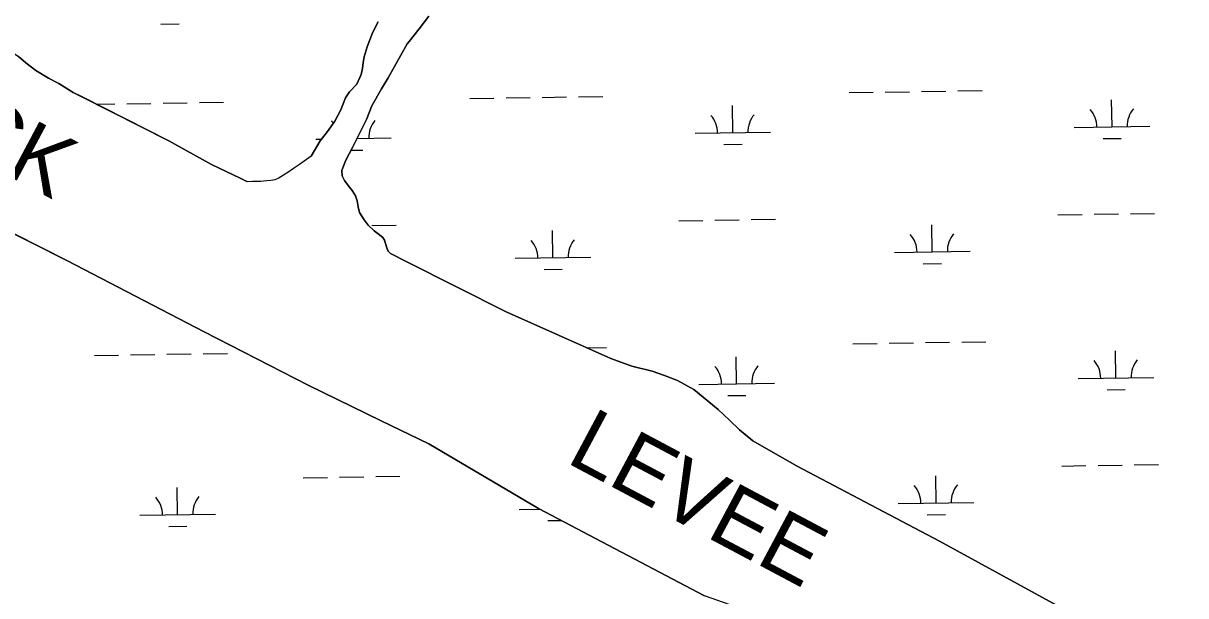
# Model space of a CAD drawing. Extents: x 3823584 to 3861785, y 301729 to 327625.
# Drawn here: x 3850648 to 3852186, y 323953 to 324711 of the extents above; entities that cross this region are included whole.
import ezdxf

# ---------------------------------------------------------------- set-up
doc = ezdxf.new("R2010")
doc.units = 0
for name, color, linetype in [('V-RIVR-IDEN', 7, 'Continuous'), ('V-TOPO-SHOR', 7, 'Continuous'), ('V-WETL-SWMP', 7, 'Continuous')]:
    doc.layers.add(name, color=color, linetype=linetype)

msp = doc.modelspace()

# ---------------------------------------------------------------- linework, layer by layer
at = {"layer": 'V-TOPO-SHOR'}
msp.add_line((3850944, 324501.4), (3850944.1, 324501.3), dxfattribs=at)
for points in [[(3850387.8, 324809.1), (3850409.2, 324801.7), (3850425.9, 324796), (3850443.7, 324787), (3850456, 324779.4), (3850472.6, 324772), (3850485.3, 324764), (3850498.3, 324751.9), (3850509.4, 324740.6), (3850520.8, 324730.6), (3850537.4, 324718.5), (3850557.6, 324709.5), (3850577, 324695.4), (3850594.4, 324682.9), (3850613.5, 324678.7), (3850623.8, 324675.9), (3850632.9, 324673.4), (3850641.6, 324667.3), (3850651.1, 324658.9), (3850664.5, 324648.4), (3850681.2, 324638.3), (3850695, 324631.4), (3850714, 324619.3), (3850725.5, 324613.5)], [(3851028.8, 324535.1), (3851040.8, 324555.5), (3851050.4, 324568), (3851060, 324581.3), (3851068, 324596.6), (3851074.1, 324612.3), (3851079.7, 324620.2), (3851089.2, 324630.3), (3851094.9, 324643.3), (3851096.5, 324651.2), (3851097.4, 324659), (3851099, 324666.9), (3851103.1, 324679.9), (3851110, 324698.3), (3851117.6, 324713.2)], [(3851184.7, 324720.5), (3851171.5, 324704), (3851158.3, 324686.8), (3851156, 324683.7), (3851130.7, 324639), (3851121.9, 324624.5), (3851109.1, 324601.8), (3851101.8, 324583.7), (3851093.8, 324566.8), (3851083.3, 324546.8), (3851074.5, 324529.6), (3851070.8, 324519.8), (3851069.2, 324516.2)], [(3850725.5, 324613.5), (3850840.4, 324555.5), (3850896.8, 324524), (3850934.9, 324505.9), (3850944, 324501.4)], [(3851583.3, 323940.8), (3851549.4, 323952.8), (3851329.4, 324068.4), (3851184.7, 324154.2), (3851121.6, 324184.6), (3851024.8, 324231.9), (3850887.4, 324302.6), (3850705.3, 324396.7), (3850531.5, 324484.9), (3850389, 324564.9), (3850345.1, 324588.2), (3850323.7, 324596.7), (3850306.8, 324596.5), (3850256, 324561.8), (3850227.4, 324531.2), (3850220.2, 324517.3), (3850157.4, 324370), (3850086.9, 324208.4), (3850055.5, 324139.8), (3850022.4, 324065), (3849954.5, 323904.9)], [(3851028.8, 324535.1), (3851013.3, 324524.2), (3851005.3, 324518.7), (3850997.7, 324513.6), (3850992.1, 324510.1), (3850985, 324505.4), (3850980.6, 324503.9), (3850975.4, 324502.8), (3850969.9, 324502.4), (3850965.9, 324502.1), (3850962.3, 324501.7), (3850956.8, 324501.4), (3850951.3, 324501.5), (3850944.1, 324501.3)], [(3851069.2, 324516.2), (3851069.6, 324509.1), (3851072.7, 324503.1), (3851075, 324499.9), (3851079.7, 324493.9), (3851083.2, 324489.6), (3851087.5, 324482.4), (3851089.5, 324476), (3851091, 324468.1), (3851092.9, 324460.5), (3851098.7, 324450.6), (3851104.2, 324443.8), (3851112.1, 324436.2), (3851117.6, 324432.2), (3851123.5, 324427.4), (3851125.8, 324423.8)], [(3851125.8, 324423.8), (3851128.9, 324413.8), (3851130.8, 324409.5), (3851133.6, 324406.1)], [(3851133.6, 324406.1), (3851155.5, 324395.1), (3851286.7, 324329.1), (3851425.2, 324267.1), (3851452.9, 324257), (3851480.2, 324250.3), (3851496.5, 324244.5), (3851513.5, 324238), (3851535.2, 324226.2), (3851567.5, 324199.5), (3851582.3, 324185.5), (3851595.7, 324172.8), (3851613.2, 324158.2), (3851671.1, 324125.1), (3851860, 324025.1), (3852038.3, 323927.6), (3852185.6, 323858.1), (3852186.1, 323857.9)]]:
    msp.add_lwpolyline(points, dxfattribs=at)
at = {"layer": 'V-WETL-SWMP'}
for p, q in [((3851117.6, 324713.2), (3851110, 324698.3)), ((3851171.5, 324704), (3851184.7, 324720.5)), ((3850830, 324709.9), (3850854, 324710.3)), ((3851110, 324698.3), (3851103.1, 324679.9)), ((3851158.3, 324686.8), (3851171.5, 324704)), ((3851130.7, 324639), (3851156, 324683.7)), ((3851156, 324683.7), (3851158.3, 324686.8)), ((3850651.1, 324658.9), (3850641.6, 324667.3)), ((3851099, 324666.9), (3851097.4, 324659)), ((3851103.1, 324679.9), (3851099, 324666.9)), ((3850664.5, 324648.4), (3850651.1, 324658.9)), ((3851096.5, 324651.2), (3851094.9, 324643.3)), ((3851097.4, 324659), (3851096.5, 324651.2)), ((3850681.2, 324638.3), (3850664.5, 324648.4)), ((3850695, 324631.4), (3850681.2, 324638.3)), ((3851094.9, 324643.3), (3851089.2, 324630.3)), ((3851121.9, 324624.5), (3851130.7, 324639)), ((3850714, 324619.3), (3850695, 324631.4)), ((3851079.7, 324620.2), (3851074.1, 324612.3)), ((3851089.2, 324630.3), (3851079.7, 324620.2)), ((3851109.1, 324601.8), (3851121.9, 324624.5)), ((3851740.5, 324619.3), (3851772.5, 324619.8)), ((3851788.5, 324620), (3851820.5, 324620.5)), ((3851836.5, 324620.8), (3851868.5, 324621.3)), ((3851884.5, 324621.5), (3851916.5, 324622)), ((3850725.6, 324613.5), (3850714, 324619.3)), ((3850840.5, 324555.5), (3850725.6, 324613.5)), ((3850744.5, 324603.9), (3850768.8, 324604.3)), ((3850784.8, 324604.5), (3850816.8, 324605)), ((3850832.8, 324605.3), (3850864.8, 324605.8)), ((3850880.8, 324606), (3850912.8, 324606.5)), ((3851074.1, 324612.3), (3851068, 324596.6)), ((3851238.6, 324611.5), (3851270.6, 324612)), ((3851286.6, 324612.3), (3851318.6, 324612.8)), ((3851334.6, 324613), (3851366.6, 324613.5)), ((3851382.6, 324613.8), (3851414.6, 324614.3)), ((3852088.5, 324573.9), (3852088, 324609.9)), ((3851068, 324596.6), (3851060, 324581.3)), ((3851101.8, 324583.7), (3851109.1, 324601.8)), ((3851586.7, 324566.2), (3851586.1, 324602.2)), ((3851060, 324581.3), (3851050.4, 324568)), ((3851093.8, 324566.8), (3851101.8, 324583.7)), ((3852038.5, 324573.1), (3852138.5, 324574.7)), ((3851050.4, 324568), (3851040.8, 324555.5)), ((3851083.3, 324546.8), (3851093.8, 324566.8)), ((3851089.4, 324558.5), (3851134.8, 324559.2)), ((3851536.7, 324565.4), (3851636.7, 324566.9)), ((3852076.8, 324558.3), (3852100.8, 324558.7)), ((3850896.9, 324523.9), (3850840.5, 324555.5)), ((3851040.8, 324555.5), (3851028.8, 324535.1)), ((3851034.8, 324557.7), (3851042.6, 324557.8)), ((3851074.5, 324529.6), (3851083.3, 324546.8)), ((3851081.3, 324542.9), (3851097.1, 324543.2)), ((3851574.9, 324550.6), (3851598.9, 324550.9)), ((3851028.8, 324535.1), (3851013.3, 324524.2)), ((3851070.8, 324519.8), (3851074.5, 324529.6)), ((3850935, 324505.9), (3850896.9, 324523.9)), ((3850997.7, 324513.6), (3850992.1, 324510.1)), ((3851005.3, 324518.7), (3850997.7, 324513.6)), ((3851013.3, 324524.2), (3851005.3, 324518.7)), ((3851069.2, 324516.2), (3851070.8, 324519.8)), ((3851069.6, 324509.1), (3851069.2, 324516.2)), ((3850944.1, 324501.3), (3850935, 324505.9)), ((3850951.3, 324501.5), (3850944.1, 324501.3)), ((3850956.8, 324501.4), (3850951.3, 324501.5)), ((3850962.3, 324501.7), (3850956.8, 324501.4)), ((3850965.9, 324502.1), (3850962.3, 324501.7)), ((3850969.9, 324502.4), (3850965.9, 324502.1)), ((3850975.4, 324502.8), (3850969.9, 324502.4)), ((3850980.6, 324503.9), (3850975.4, 324502.8)), ((3850985, 324505.4), (3850980.6, 324503.9)), ((3850992.1, 324510.1), (3850985, 324505.4)), ((3851072.7, 324503.1), (3851069.6, 324509.1)), ((3851075, 324499.9), (3851072.7, 324503.1)), ((3851079.7, 324493.9), (3851075, 324499.9)), ((3850531.5, 324484.9), (3850705.3, 324396.7)), ((3851083.2, 324489.6), (3851079.7, 324493.9)), ((3851087.5, 324482.4), (3851083.2, 324489.6)), ((3851089.5, 324476), (3851087.5, 324482.4)), ((3851091, 324468.1), (3851089.5, 324476)), ((3851092.9, 324460.5), (3851091, 324468.1)), ((3851098.7, 324450.6), (3851092.9, 324460.5)), ((3851104.2, 324443.8), (3851098.7, 324450.6)), ((3851563.1, 324450.4), (3851595.1, 324450.8)), ((3851611.1, 324451.1), (3851643.1, 324451.6)), ((3852016.9, 324457.4), (3852048.9, 324457.8)), ((3852064.9, 324458.1), (3852096.9, 324458.6)), ((3852112.9, 324458.8), (3852144.9, 324459.3)), ((3851112.1, 324436.2), (3851104.2, 324443.8)), ((3851109.2, 324443.4), (3851141.2, 324443.9)), ((3851117.6, 324432.2), (3851112.1, 324436.2)), ((3851348.7, 324400.6), (3851348.2, 324436.6)), ((3851515.1, 324449.6), (3851547.1, 324450.1)), ((3851850.6, 324408.4), (3851850, 324444.3)), ((3851123.5, 324427.4), (3851117.6, 324432.2)), ((3851125.8, 324423.8), (3851123.5, 324427.4)), ((3851128.9, 324413.8), (3851125.8, 324423.8)), ((3851130.8, 324409.5), (3851128.9, 324413.8)), ((3851133.6, 324406.1), (3851130.8, 324409.5)), ((3851155.5, 324395.1), (3851133.6, 324406.1)), ((3851800.6, 324407.6), (3851900.6, 324409.1)), ((3850705.3, 324396.7), (3850887.4, 324302.6)), ((3851286.7, 324329.1), (3851155.5, 324395.1)), ((3851298.7, 324399.8), (3851398.7, 324401.4)), ((3851838.8, 324392.7), (3851862.8, 324393.1)), ((3851337, 324385), (3851361, 324385.4)), ((3851425.2, 324267.1), (3851286.7, 324329.1)), ((3850887.4, 324302.6), (3851024.8, 324231.9)), ((3851393.6, 324281.2), (3851419.7, 324281.6)), ((3851745.6, 324286.6), (3851777.6, 324287.1)), ((3851793.6, 324287.4), (3851825.6, 324287.9)), ((3851841.6, 324288.1), (3851873.6, 324288.6)), ((3851889.6, 324288.9), (3851921.6, 324289.4)), ((3850741.9, 324271.2), (3850773.9, 324271.7)), ((3850789.9, 324271.9), (3850821.9, 324272.4)), ((3850837.9, 324272.7), (3850869.9, 324273.1)), ((3850885.9, 324273.4), (3850917.9, 324273.9)), ((3851452.9, 324257), (3851425.2, 324267.1)), ((3851591.8, 324233.5), (3851591.3, 324269.5)), ((3852093.7, 324241.3), (3852093.1, 324277.3)), ((3851480.2, 324250.3), (3851452.9, 324257)), ((3851496.5, 324244.5), (3851480.2, 324250.3)), ((3851513.5, 324238), (3851496.5, 324244.5)), ((3851535.2, 324226.2), (3851513.5, 324238)), ((3852043.7, 324240.5), (3852143.7, 324242)), ((3851024.8, 324231.9), (3851121.6, 324184.6)), ((3851567.5, 324199.5), (3851535.2, 324226.2)), ((3851541.8, 324232.8), (3851641.8, 324234.3)), ((3852081.9, 324225.7), (3852105.9, 324226)), ((3851580.1, 324217.9), (3851604.1, 324218.3)), ((3851582.3, 324185.5), (3851567.5, 324199.5)), ((3851121.6, 324184.6), (3851184.7, 324154.2)), ((3851595.7, 324172.8), (3851582.3, 324185.5)), ((3851613.2, 324158.2), (3851595.7, 324172.8)), ((3851671.1, 324125.1), (3851613.2, 324158.2)), ((3851184.7, 324154.2), (3851329.4, 324068.4)), ((3851860, 324025.1), (3851671.1, 324125.1)), ((3852022, 324124.7), (3852054, 324125.2)), ((3852070, 324125.5), (3852102, 324126)), ((3852118, 324126.2), (3852150, 324126.7)), ((3851018.4, 324109.2), (3851050.3, 324109.7)), ((3851066.3, 324110), (3851098.3, 324110.5)), ((3851114.3, 324110.7), (3851146.3, 324111.2)), ((3851855.7, 324075.7), (3851855.2, 324111.7)), ((3850852, 324060.2), (3850851.5, 324096.2)), ((3851303.9, 324067.2), (3851330.9, 324067.6)), ((3851329.4, 324068.4), (3851549.4, 323952.8)), ((3851805.7, 324074.9), (3851905.7, 324076.5)), ((3850802, 324059.5), (3850902, 324061)), ((3851342.1, 324052.4), (3851359.4, 324052.6)), ((3851844, 324060.1), (3851868, 324060.5)), ((3850840.3, 324044.6), (3850864.3, 324045)), ((3852038.3, 323927.6), (3851860, 324025.1))]:
    msp.add_line(p, q, dxfattribs=at)
for centre, start, end in [((3851531.4, 324565.8), 0.1115, 41.6552), ((3851641.9, 324567.5), 140.1115, 181.6552), ((3852033.3, 324573.5), 0.1115, 41.6552), ((3852143.8, 324575.2), 140.1115, 181.6552), ((3851029.6, 324558.1), 35.9474, 41.6552), ((3851140.1, 324559.8), 140.1115, 181.6552), ((3851293.5, 324400.2), 0.1115, 41.6552), ((3851404, 324401.9), 140.1115, 181.6552), ((3851795.3, 324408), 0.1115, 41.6552), ((3851905.8, 324409.7), 140.1115, 181.6552), ((3851536.6, 324233.2), 0.1115, 41.6552), ((3851647, 324234.9), 140.1115, 181.6552), ((3852038.4, 324240.9), 0.1115, 41.6552), ((3852148.9, 324242.6), 140.1115, 181.6552), ((3851800.5, 324075.3), 0.1115, 41.6552), ((3851910.9, 324077), 140.1115, 181.6552), ((3850796.8, 324059.9), 0.1115, 41.6552), ((3850907.3, 324061.6), 140.1115, 181.6552)]:
    msp.add_arc(centre, 35.2, start, end, dxfattribs=at)

# ---------------------------------------------------------------- texts
at = {"layer": 'V-RIVR-IDEN'}
for s, p in [('BACK', (3850420.6, 324619.2)), ('LEVEE', (3851364.3, 324130.4))]:
    msp.add_text(s, height=83, rotation=331.9621, dxfattribs=at).set_placement(p)

doc.saveas('drawing.dxf')
